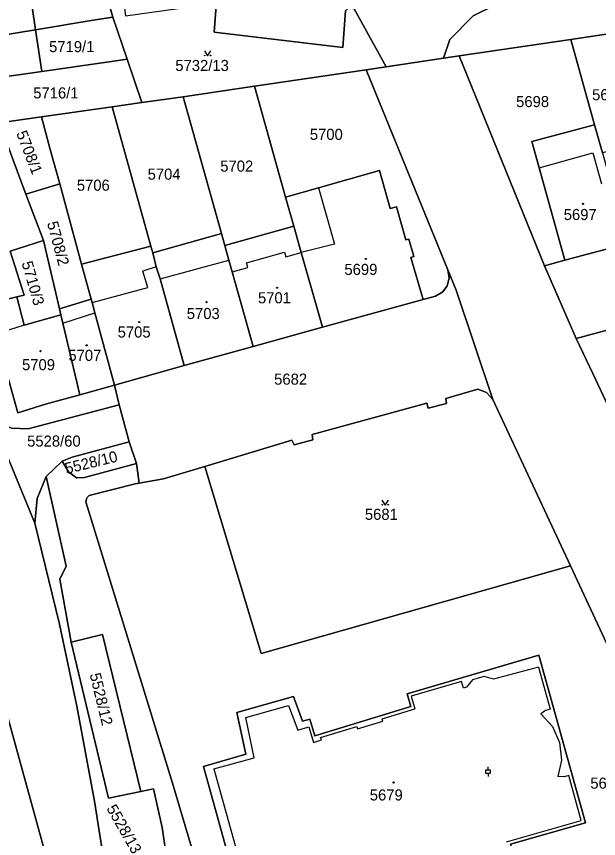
# Model space of a CAD drawing. Extents: x -596233 to -595156, y -1161235 to -1159375.
# Drawn here: x -595385.4 to -595296, y -1160675.3 to -1160549.2 of the extents above; entities that cross this region are included whole.
import ezdxf

# ---------------------------------------------------------------- set-up
doc = ezdxf.new("R2010")
doc.units = 0
for name, color, linetype in [('KN_CAR_KR', 7, 'Continuous'), ('KN_KULTURY', 7, 'Continuous'), ('KN_PARC_CIS_POZ', 7, 'Continuous'), ('KN_PARC_CIS_STAV', 7, 'Continuous'), ('KN_PARC_PLOCHA', 7, 'Continuous'), ('parcely_l', 7, 'Continuous')]:
    doc.layers.add(name, color=color, linetype=linetype)

msp = doc.modelspace()

# ---------------------------------------------------------------- linework, layer by layer
at = {"layer": 'KN_CAR_KR'}
for points in [[(-595305.18, -1160572.43), (-595296.91, -1160570.12)], [(-595296.91, -1160570.12), (-595295.57, -1160574.88)], [(-595339.06, -1160575.47), (-595336.6, -1160584.1)], [(-595336.6, -1160584.1), (-595341.69, -1160585.41)], [(-595350.1, -1160586.97), (-595344.27, -1160585.35)], [(-595344.27, -1160585.35), (-595344.06, -1160586.08)], [(-595344.06, -1160586.08), (-595341.69, -1160585.41)], [(-595363.95, -1160587.61), (-595365.98, -1160588.27)], [(-595363.36, -1160589.46), (-595352.81, -1160586.55)], [(-595349.89, -1160587.72), (-595350.1, -1160586.97)], [(-595365.26, -1160590.77), (-595365.98, -1160588.27)], [(-595352.28, -1160588.39), (-595349.89, -1160587.72)], [(-595373.79, -1160593.08), (-595365.26, -1160590.77)], [(-595378.27, -1160596.22), (-595373.35, -1160594.68)], [(-595384.2, -1160596.55), (-595388.61, -1160597.92)], [(-595305.24, -1160649), (-595312.18, -1160650.86)], [(-595305.24, -1160649), (-595303.45, -1160655.45)], [(-595313.6, -1160650.45), (-595315.38, -1160650.97)], [(-595312.18, -1160650.86), (-595313.6, -1160650.45)], [(-595317.08, -1160651.21), (-595324.8, -1160653.48)], [(-595316.78, -1160652.22), (-595317.08, -1160651.21)], [(-595315.38, -1160650.97), (-595316.3, -1160652.08)], [(-595316.3, -1160652.08), (-595316.78, -1160652.22)], [(-595324.8, -1160653.48), (-595324.24, -1160655.4)], [(-595350.21, -1160656.76), (-595343.64, -1160654.9)], [(-595343.64, -1160654.9), (-595342.21, -1160658.7)], [(-595329.28, -1160656.93), (-595324.24, -1160655.4)], [(-595304.17, -1160655.65), (-595304.91, -1160656.17)], [(-595303.45, -1160655.45), (-595304.17, -1160655.65)], [(-595348.93, -1160662.92), (-595350.21, -1160656.76)], [(-595329.16, -1160657.32), (-595329.28, -1160656.93)], [(-595304.91, -1160656.17), (-595303.12, -1160658.13)], [(-595342.21, -1160658.7), (-595340.53, -1160658.19)], [(-595340.53, -1160658.19), (-595339.81, -1160660.56)], [(-595338.72, -1160659.8), (-595333.15, -1160658.11)], [(-595333.15, -1160658.11), (-595333.03, -1160658.5)], [(-595333.03, -1160658.5), (-595329.16, -1160657.32)], [(-595303.12, -1160658.13), (-595302.03, -1160660.56)], [(-595339.81, -1160660.56), (-595338.6, -1160660.19)], [(-595338.6, -1160660.19), (-595338.72, -1160659.8)], [(-595302.03, -1160660.56), (-595301.74, -1160663.31)], [(-595355.1, -1160664.63), (-595348.93, -1160662.92)], [(-595301.74, -1160663.31), (-595302.28, -1160665.81)], [(-595355.1, -1160664.63), (-595349.19, -1160685.95)], [(-595301.33, -1160665.86), (-595302.28, -1160665.81)], [(-595300.61, -1160665.66), (-595301.33, -1160665.86)], [(-595298.69, -1160672.55), (-595300.61, -1160665.66)], [(-595310.17, -1160675.83), (-595298.69, -1160672.55)]]:
    msp.add_lwpolyline(points, dxfattribs=at)
at = {"layer": 'KN_KULTURY'}
for p, q in [((-595313.0025, -1160664.807), (-595313.0025, -1160664.307)), ((-595313.0025, -1160665.307), (-595313.0025, -1160665.807))]:
    msp.add_line(p, q, dxfattribs=at)
for points in [[(-595356.5618, -1160554.4516), (-595356.0618, -1160555.2016), (-595355.5618, -1160554.4516)], [(-595329.2918, -1160623.3916), (-595328.7918, -1160624.1416), (-595328.2918, -1160623.3916)]]:
    msp.add_lwpolyline(points, dxfattribs=at)
msp.add_lwpolyline([(-595313.3775, -1160665.307), (-595312.6275, -1160665.307), (-595312.6275, -1160664.807), (-595313.3775, -1160664.807)], close=True, dxfattribs=at)
for centre, radius in [((-595356.512, -1160555.1514), 0.05), ((-595355.6126, -1160555.1514), 0.05), ((-595298.43, -1160577.93), 0.09), ((-595298.43, -1160577.93), 0.0398), ((-595331.77, -1160586.39), 0.09), ((-595331.77, -1160586.39), 0.0398), ((-595345.39, -1160590.8), 0.09), ((-595345.39, -1160590.8), 0.0398), ((-595356.22, -1160593.03), 0.09), ((-595356.22, -1160593.03), 0.0398), ((-595366.57, -1160596.07), 0.09), ((-595366.57, -1160596.07), 0.0398), ((-595374.64, -1160599.65), 0.09), ((-595374.64, -1160599.65), 0.0398), ((-595381.72, -1160600.53), 0.09), ((-595381.72, -1160600.53), 0.0398), ((-595329.242, -1160624.0914), 0.05), ((-595328.3426, -1160624.0914), 0.05), ((-595327.5, -1160666.71), 0.09), ((-595327.5, -1160666.71), 0.0398)]:
    msp.add_circle(centre, radius, dxfattribs=at)
at = {"layer": 'KN_PARC_PLOCHA'}
for points in [[(-595328.67, -1160556.9), (-595331.71, -1160557.35), (-595348.87, -1160559.9), (-595359.82, -1160561.52), (-595366.16, -1160562.4), (-595368.42, -1160555.74), (-595370.61, -1160549.29), (-595372.44, -1160542.87), (-595369.48, -1160542.6), (-595368.67, -1160549.07), (-595356.91, -1160547.47), (-595357.91, -1160540.63), (-595354.17, -1160540.06), (-595355.06, -1160551.58), (-595335.3, -1160553.94), (-595334.88, -1160548.3), (-595334.35, -1160547.81), (-595333.58, -1160548.03)], [(-595370.61, -1160549.29), (-595373.31, -1160549.7), (-595382.47, -1160551.21), (-595383.48, -1160544.46), (-595381.56, -1160544.12), (-595372.44, -1160542.87)], [(-595382.47, -1160551.21), (-595391.59, -1160552.71), (-595404.56, -1160554.7), (-595407.09, -1160548.68), (-595390.72, -1160545.74), (-595383.48, -1160544.46)], [(-595368.42, -1160555.74), (-595371.51, -1160556.19), (-595381.52, -1160557.62), (-595382.47, -1160551.21), (-595373.31, -1160549.7), (-595370.61, -1160549.29)], [(-595381.52, -1160557.62), (-595389.85, -1160558.82), (-595401.96, -1160560.89), (-595404.56, -1160554.7), (-595391.59, -1160552.71), (-595382.47, -1160551.21)], [(-595288.73, -1160566.29), (-595288.21, -1160568.16), (-595295.44, -1160570.13), (-595296.66, -1160565.79), (-595300.31, -1160552.7), (-595292.83, -1160551.59)], [(-595296.66, -1160565.79), (-595306.31, -1160568.38), (-595305.18, -1160572.43), (-595301.22, -1160586.59), (-595304.36, -1160587.43), (-595317.46, -1160555.24), (-595300.31, -1160552.7)], [(-595366.16, -1160562.4), (-595370.7, -1160563.03), (-595381.58, -1160564.58), (-595388.06, -1160565.5), (-595389.85, -1160558.82), (-595381.52, -1160557.62), (-595371.51, -1160556.19), (-595368.42, -1160555.74)], [(-595319.17, -1160588.05), (-595318.96, -1160589.33), (-595319.26, -1160590.5), (-595319.97, -1160591.45), (-595321.09, -1160592.09), (-595322.99, -1160592.61), (-595324.85, -1160586.15), (-595324.42, -1160586.03), (-595325.18, -1160583.33), (-595325.61, -1160583.45), (-595327.04, -1160578.38), (-595328.01, -1160578.65), (-595329.65, -1160572.83), (-595339.06, -1160575.47), (-595344.08, -1160576.89), (-595348.87, -1160559.9), (-595331.71, -1160557.35)], [(-595344.08, -1160576.89), (-595342.84, -1160581.34), (-595353.42, -1160584.33), (-595353.94, -1160582.5), (-595359.82, -1160561.52), (-595348.87, -1160559.9)], [(-595353.94, -1160582.5), (-595364.47, -1160585.43), (-595364.76, -1160584.42), (-595370.7, -1160563.03), (-595366.16, -1160562.4), (-595359.82, -1160561.52)], [(-595364.76, -1160584.42), (-595375.4, -1160587.2), (-595378.77, -1160574.86), (-595380.21, -1160569.6), (-595381.58, -1160564.58), (-595370.7, -1160563.03)], [(-595378.77, -1160574.86), (-595383.96, -1160576.44), (-595385.96, -1160571.09), (-595388.06, -1160565.5), (-595381.58, -1160564.58), (-595380.21, -1160569.6)], [(-595383.96, -1160576.44), (-595381.28, -1160583.57), (-595386.35, -1160585.22), (-595384.2, -1160591.95), (-595385.36, -1160592.22), (-595389.97, -1160593.31), (-595390.17, -1160592.64), (-595394.73, -1160579.18), (-595399.37, -1160567.08), (-595395.84, -1160566.53), (-595388.06, -1160565.5), (-595385.96, -1160571.09)], [(-595295.44, -1160570.13), (-595294.57, -1160573.26), (-595294.22, -1160574.5), (-595291.57, -1160584), (-595301.22, -1160586.59), (-595305.18, -1160572.43), (-595306.31, -1160568.38), (-595296.66, -1160565.79)], [(-595322.99, -1160592.61), (-595338.44, -1160596.84), (-595341.69, -1160585.41), (-595342.84, -1160581.34), (-595344.08, -1160576.89), (-595339.06, -1160575.47), (-595329.65, -1160572.83), (-595328.01, -1160578.65), (-595327.04, -1160578.38), (-595325.61, -1160583.45), (-595325.18, -1160583.33), (-595324.42, -1160586.03), (-595324.85, -1160586.15)], [(-595375.4, -1160587.2), (-595373.93, -1160592.55), (-595378.79, -1160594.05), (-595381.28, -1160583.57), (-595383.96, -1160576.44), (-595378.77, -1160574.86)], [(-595338.44, -1160596.84), (-595349.09, -1160599.82), (-595352.28, -1160588.39), (-595352.81, -1160586.55), (-595353.42, -1160584.33), (-595342.84, -1160581.34), (-595341.69, -1160585.41)], [(-595353.42, -1160584.33), (-595352.81, -1160586.55), (-595352.28, -1160588.39), (-595349.09, -1160599.82), (-595359.66, -1160602.76), (-595363.36, -1160589.46), (-595363.95, -1160587.61), (-595364.47, -1160585.43), (-595353.94, -1160582.5)], [(-595378.79, -1160594.05), (-595378.58, -1160594.94), (-595384.2, -1160596.55), (-595385.36, -1160592.22), (-595384.2, -1160591.95), (-595386.35, -1160585.22), (-595381.28, -1160583.57)], [(-595364.47, -1160585.43), (-595363.95, -1160587.61), (-595363.36, -1160589.46), (-595359.66, -1160602.76), (-595370.33, -1160605.74), (-595373.35, -1160594.68), (-595373.79, -1160593.08), (-595373.93, -1160592.55), (-595375.4, -1160587.2), (-595364.76, -1160584.42)], [(-595312.29, -1160607.95), (-595313.24, -1160606.88), (-595314.6, -1160606.35), (-595319.51, -1160607.78), (-595319.38, -1160608.55), (-595322.2, -1160609.27), (-595322.43, -1160608.54), (-595340.03, -1160613.34), (-595339.91, -1160614.15), (-595342.77, -1160614.91), (-595343.13, -1160614.19), (-595356.51, -1160618.22), (-595362.84, -1160620.13), (-595366.55, -1160620.79), (-595366.99, -1160617.75), (-595368.11, -1160614.45), (-595369.63, -1160608.77), (-595370.33, -1160605.74), (-595359.66, -1160602.76), (-595349.09, -1160599.82), (-595338.44, -1160596.84), (-595322.99, -1160592.61), (-595321.09, -1160592.09), (-595319.97, -1160591.45), (-595319.26, -1160590.5), (-595318.96, -1160589.33), (-595319.17, -1160588.05), (-595317.89, -1160591.17)], [(-595378.58, -1160594.94), (-595378.27, -1160596.22), (-595375.66, -1160607.22), (-595380.95, -1160608.69), (-595385.18, -1160609.98), (-595388.25, -1160599.14), (-595388.61, -1160597.92), (-595389.97, -1160593.31), (-595385.36, -1160592.22), (-595384.2, -1160596.55)], [(-595370.33, -1160605.74), (-595375.66, -1160607.22), (-595378.27, -1160596.22), (-595378.58, -1160594.94), (-595378.79, -1160594.05), (-595373.93, -1160592.55), (-595373.79, -1160593.08), (-595373.35, -1160594.68)], [(-595276.28, -1160607.77), (-595278.62, -1160608.84), (-595281.53, -1160610.16), (-595281.89, -1160610.33), (-595291.81, -1160614.85), (-595296.93, -1160603.98), (-595299.47, -1160598.59), (-595294.35, -1160597.2), (-595280.24, -1160593.36), (-595277.52, -1160603.25), (-595277.31, -1160604.02)], [(-595312.29, -1160607.95), (-595300.36, -1160633.47), (-595347.86, -1160646.94), (-595356.51, -1160618.22), (-595343.13, -1160614.19), (-595342.77, -1160614.91), (-595339.91, -1160614.15), (-595340.03, -1160613.34), (-595322.43, -1160608.54), (-595322.2, -1160609.27), (-595319.38, -1160608.55), (-595319.51, -1160607.78), (-595314.6, -1160606.35), (-595313.24, -1160606.88)], [(-595368.11, -1160614.45), (-595376.86, -1160616.79), (-595378.38, -1160617.43), (-595380.84, -1160619.79), (-595382.24, -1160623.13), (-595382.6, -1160626.94), (-595389.9, -1160609.22), (-595387.99, -1160611.48), (-595387.16, -1160611.89), (-595386.19, -1160612.37), (-595383.61, -1160612.46), (-595369.63, -1160608.77)], [(-595366.99, -1160617.75), (-595374.96, -1160619.94), (-595376.18, -1160619.98), (-595377.44, -1160619.03), (-595378.38, -1160617.43), (-595376.86, -1160616.79), (-595368.11, -1160614.45)], [(-595377.02, -1160645.18), (-595371.3, -1160669.12), (-595366.32, -1160668.1), (-595364.37, -1160667.69), (-595363.03, -1160673.6), (-595361.5, -1160684.05), (-595361.1, -1160689.42), (-595361.87, -1160692.37), (-595365.45, -1160680.6), (-595369.96, -1160681.87), (-595366.5, -1160693.69), (-595369.97, -1160694.81), (-595371.45, -1160682.25), (-595373.4, -1160669.6), (-595376.14, -1160655.01), (-595378.81, -1160642.42), (-595382.6, -1160626.94), (-595382.24, -1160623.13), (-595380.84, -1160619.79), (-595377.8, -1160633.52), (-595378.77, -1160635.53)], [(-595366.32, -1160668.1), (-595371.3, -1160669.12), (-595377.02, -1160645.18), (-595372.19, -1160644)], [(-595305.22, -1160647.2), (-595325.42, -1160653.14), (-595324.86, -1160655.06), (-595339.6, -1160659.55), (-595340.37, -1160656.99), (-595341.47, -1160657.32), (-595342.88, -1160653.54), (-595351.57, -1160656), (-595350.17, -1160662.36), (-595356.71, -1160664.25), (-595350.35, -1160687.2), (-595318.51, -1160677.71), (-595317.97, -1160679.64), (-595309.26, -1160677.19), (-595309.55, -1160676.18), (-595298.07, -1160672.9)], [(-595305.22, -1160647.2), (-595298.07, -1160672.9), (-595309.55, -1160676.18), (-595309.26, -1160677.19), (-595317.97, -1160679.64), (-595318.51, -1160677.71), (-595350.35, -1160687.2), (-595356.71, -1160664.25), (-595350.17, -1160662.36), (-595351.57, -1160656), (-595342.88, -1160653.54), (-595341.47, -1160657.32), (-595340.37, -1160656.99), (-595339.6, -1160659.55), (-595324.86, -1160655.06), (-595325.42, -1160653.14)]]:
    msp.add_lwpolyline(points, close=True, dxfattribs=at)
for points in [[(-595334.88, -1160548.3), (-595335.3, -1160553.94), (-595355.06, -1160551.58), (-595354.17, -1160540.06)], [(-595292.83, -1160551.59), (-595300.31, -1160552.7), (-595317.46, -1160555.24), (-595319.87, -1160555.6), (-595318.87, -1160552.73), (-595315.31, -1160549.11), (-595311.78, -1160547.36), (-595308.87, -1160546.49), (-595287.78, -1160544.72)], [(-595315.31, -1160549.11), (-595318.87, -1160552.73), (-595319.87, -1160555.6), (-595328.67, -1160556.9), (-595333.58, -1160548.03)], [(-595277.62, -1160682.64), (-595288.06, -1160659.62), (-595289.56, -1160660.18), (-595290.91, -1160655.35), (-595290.3, -1160655), (-595300.36, -1160633.47), (-595312.29, -1160607.95), (-595317.89, -1160591.17), (-595319.17, -1160588.05), (-595331.71, -1160557.35), (-595328.67, -1160556.9), (-595319.87, -1160555.6), (-595317.46, -1160555.24), (-595304.36, -1160587.43), (-595299.47, -1160598.59), (-595296.93, -1160603.98), (-595291.81, -1160614.85), (-595286.27, -1160626.61), (-595280.24, -1160639.42), (-595274.57, -1160651.45), (-595269.01, -1160663.26), (-595268.94, -1160663.41), (-595261.16, -1160675.27), (-595251.23, -1160684.93)], [(-595294.35, -1160597.2), (-595299.47, -1160598.59), (-595304.36, -1160587.43), (-595301.22, -1160586.59), (-595291.57, -1160584)], [(-595388.25, -1160599.14), (-595385.18, -1160609.98), (-595380.95, -1160608.69), (-595375.66, -1160607.22), (-595370.33, -1160605.74), (-595369.63, -1160608.77), (-595383.61, -1160612.46), (-595386.19, -1160612.37)], [(-595389.9, -1160609.22), (-595382.6, -1160626.94), (-595378.81, -1160642.42), (-595376.14, -1160655.01), (-595373.4, -1160669.6), (-595371.45, -1160682.25), (-595369.97, -1160694.81), (-595369.04, -1160703.55), (-595368.77, -1160707.68), (-595372.46, -1160708.61), (-595394.62, -1160628.27)], [(-595361.5, -1160684.05), (-595363.03, -1160673.6), (-595364.37, -1160667.69), (-595366.32, -1160668.1), (-595372.19, -1160644), (-595377.02, -1160645.18), (-595378.77, -1160635.53), (-595377.8, -1160633.52), (-595380.84, -1160619.79), (-595378.38, -1160617.43), (-595377.44, -1160619.03), (-595376.18, -1160619.98), (-595374.96, -1160619.94), (-595366.99, -1160617.75), (-595366.55, -1160620.79), (-595367.16, -1160620.9), (-595374.22, -1160622.7), (-595374.59, -1160623.05), (-595374.78, -1160623.64), (-595361.47, -1160666.82), (-595355.44, -1160686.95)], [(-595355.44, -1160686.95), (-595361.47, -1160666.82), (-595374.78, -1160623.64), (-595374.59, -1160623.05), (-595374.22, -1160622.7), (-595367.16, -1160620.9), (-595366.55, -1160620.79), (-595362.84, -1160620.13), (-595356.51, -1160618.22), (-595347.86, -1160646.94), (-595300.36, -1160633.47), (-595290.3, -1160655), (-595290.91, -1160655.35), (-595289.56, -1160660.18), (-595288.06, -1160659.62), (-595277.62, -1160682.64)], [(-595394.62, -1160628.27), (-595372.46, -1160708.61), (-595368.77, -1160707.68), (-595368.05, -1160718.59), (-595367.23, -1160732.88), (-595366.87, -1160735.11), (-595369.62, -1160747.47), (-595369.67, -1160753.79), (-595371.49, -1160754.84), (-595377.34, -1160797.37), (-595378.4, -1160805.3), (-595380.02, -1160815.3), (-595382.09, -1160832.91), (-595384.17, -1160848.1), (-595385.27, -1160855.8), (-595388.63, -1160877.73)]]:
    msp.add_lwpolyline(points, dxfattribs=at)
at = {"layer": 'parcely_l'}
for points in [[(-595463.86, -1160442.98), (-595427.75, -1160533.04), (-595416.28, -1160564.16), (-595409.37, -1160584.4), (-595399.34, -1160612.47), (-595394.62, -1160628.27), (-595372.46, -1160708.61), (-595368.77, -1160707.68)], [(-595281.82, -1160490.44), (-595282.05, -1160492.54), (-595287.78, -1160544.72), (-595308.87, -1160546.49), (-595311.78, -1160547.36), (-595315.31, -1160549.11), (-595318.87, -1160552.73), (-595319.87, -1160555.6)], [(-595354.17, -1160540.06), (-595355.06, -1160551.58), (-595335.3, -1160553.94), (-595334.88, -1160548.3), (-595334.35, -1160547.81), (-595333.58, -1160548.03), (-595328.67, -1160556.9)], [(-595370.61, -1160549.29), (-595372.44, -1160542.87)], [(-595382.47, -1160551.21), (-595383.48, -1160544.46)], [(-595382.47, -1160551.21), (-595373.31, -1160549.7), (-595370.61, -1160549.29)], [(-595368.42, -1160555.74), (-595370.61, -1160549.29)], [(-595404.56, -1160554.7), (-595391.59, -1160552.71), (-595382.47, -1160551.21)], [(-595382.47, -1160551.21), (-595381.52, -1160557.62)], [(-595300.31, -1160552.7), (-595292.83, -1160551.59)], [(-595300.31, -1160552.7), (-595317.46, -1160555.24)], [(-595296.66, -1160565.79), (-595300.31, -1160552.7)], [(-595368.42, -1160555.74), (-595371.51, -1160556.19), (-595381.52, -1160557.62)], [(-595366.16, -1160562.4), (-595368.42, -1160555.74)], [(-595319.87, -1160555.6), (-595328.67, -1160556.9)], [(-595317.46, -1160555.24), (-595319.87, -1160555.6)], [(-595304.36, -1160587.43), (-595317.46, -1160555.24)], [(-595348.87, -1160559.9), (-595331.71, -1160557.35)], [(-595328.67, -1160556.9), (-595331.71, -1160557.35)], [(-595331.71, -1160557.35), (-595319.17, -1160588.05)], [(-595381.52, -1160557.62), (-595389.85, -1160558.82)], [(-595359.82, -1160561.52), (-595348.87, -1160559.9)], [(-595348.87, -1160559.9), (-595344.08, -1160576.89)], [(-595366.16, -1160562.4), (-595370.7, -1160563.03)], [(-595359.82, -1160561.52), (-595366.16, -1160562.4)], [(-595353.94, -1160582.5), (-595359.82, -1160561.52)], [(-595381.58, -1160564.58), (-595370.7, -1160563.03)], [(-595370.7, -1160563.03), (-595364.76, -1160584.42)], [(-595388.06, -1160565.5), (-595381.58, -1160564.58)], [(-595378.77, -1160574.86), (-595380.21, -1160569.6), (-595381.58, -1160564.58)], [(-595388.06, -1160565.5), (-595385.96, -1160571.09), (-595383.96, -1160576.44)], [(-595301.22, -1160586.59), (-595305.18, -1160572.43), (-595306.31, -1160568.38), (-595296.66, -1160565.79)], [(-595295.44, -1160570.13), (-595296.66, -1160565.79)], [(-595322.99, -1160592.61), (-595324.85, -1160586.15), (-595324.42, -1160586.03), (-595325.18, -1160583.33), (-595325.61, -1160583.45), (-595327.04, -1160578.38), (-595328.01, -1160578.65), (-595329.65, -1160572.83), (-595339.06, -1160575.47), (-595344.08, -1160576.89)], [(-595383.96, -1160576.44), (-595378.77, -1160574.86)], [(-595375.4, -1160587.2), (-595378.77, -1160574.86)], [(-595383.96, -1160576.44), (-595381.28, -1160583.57)], [(-595344.08, -1160576.89), (-595342.84, -1160581.34)], [(-595342.84, -1160581.34), (-595353.42, -1160584.33)], [(-595342.84, -1160581.34), (-595341.69, -1160585.41), (-595338.44, -1160596.84)], [(-595364.47, -1160585.43), (-595353.94, -1160582.5)], [(-595353.94, -1160582.5), (-595353.42, -1160584.33)], [(-595381.28, -1160583.57), (-595386.35, -1160585.22), (-595384.2, -1160591.95), (-595385.36, -1160592.22)], [(-595378.79, -1160594.05), (-595381.28, -1160583.57)], [(-595364.76, -1160584.42), (-595375.4, -1160587.2)], [(-595364.76, -1160584.42), (-595364.47, -1160585.43)], [(-595353.42, -1160584.33), (-595352.81, -1160586.55), (-595352.28, -1160588.39), (-595349.09, -1160599.82)], [(-595291.57, -1160584), (-595301.22, -1160586.59)], [(-595359.66, -1160602.76), (-595363.36, -1160589.46), (-595363.95, -1160587.61), (-595364.47, -1160585.43)], [(-595373.93, -1160592.55), (-595375.4, -1160587.2)], [(-595304.36, -1160587.43), (-595301.22, -1160586.59)], [(-595299.47, -1160598.59), (-595304.36, -1160587.43)], [(-595319.17, -1160588.05), (-595318.96, -1160589.33), (-595319.26, -1160590.5), (-595319.97, -1160591.45), (-595321.09, -1160592.09), (-595322.99, -1160592.61)], [(-595319.17, -1160588.05), (-595317.89, -1160591.17), (-595312.29, -1160607.95)], [(-595385.36, -1160592.22), (-595389.97, -1160593.31)], [(-595378.58, -1160594.94), (-595384.2, -1160596.55), (-595385.36, -1160592.22)], [(-595378.79, -1160594.05), (-595373.93, -1160592.55)], [(-595373.93, -1160592.55), (-595373.79, -1160593.08), (-595373.35, -1160594.68), (-595370.33, -1160605.74)], [(-595338.44, -1160596.84), (-595322.99, -1160592.61)], [(-595389.97, -1160593.31), (-595388.61, -1160597.92), (-595388.25, -1160599.14), (-595385.18, -1160609.98), (-595380.95, -1160608.69), (-595375.66, -1160607.22)], [(-595299.47, -1160598.59), (-595294.35, -1160597.2), (-595280.24, -1160593.36)], [(-595378.58, -1160594.94), (-595378.79, -1160594.05)], [(-595375.66, -1160607.22), (-595378.27, -1160596.22), (-595378.58, -1160594.94)], [(-595349.09, -1160599.82), (-595338.44, -1160596.84)], [(-595291.81, -1160614.85), (-595296.93, -1160603.98), (-595299.47, -1160598.59)], [(-595349.09, -1160599.82), (-595359.66, -1160602.76)], [(-595359.66, -1160602.76), (-595370.33, -1160605.74)], [(-595370.33, -1160605.74), (-595375.66, -1160607.22)], [(-595370.33, -1160605.74), (-595369.63, -1160608.77)], [(-595312.29, -1160607.95), (-595313.24, -1160606.88), (-595314.6, -1160606.35), (-595319.51, -1160607.78), (-595319.38, -1160608.55), (-595322.2, -1160609.27), (-595322.43, -1160608.54), (-595340.03, -1160613.34), (-595339.91, -1160614.15), (-595342.77, -1160614.91), (-595343.13, -1160614.19), (-595356.51, -1160618.22)], [(-595387.16, -1160611.89), (-595386.19, -1160612.37), (-595383.61, -1160612.46), (-595369.63, -1160608.77)], [(-595369.63, -1160608.77), (-595368.11, -1160614.45)], [(-595312.29, -1160607.95), (-595300.36, -1160633.47)], [(-595382.6, -1160626.94), (-595389.9, -1160609.22)], [(-595368.11, -1160614.45), (-595376.86, -1160616.79), (-595378.38, -1160617.43)], [(-595368.11, -1160614.45), (-595366.99, -1160617.75)], [(-595380.84, -1160619.79), (-595378.38, -1160617.43)], [(-595378.38, -1160617.43), (-595377.44, -1160619.03), (-595376.18, -1160619.98), (-595374.96, -1160619.94), (-595366.99, -1160617.75)], [(-595366.99, -1160617.75), (-595366.55, -1160620.79)], [(-595356.51, -1160618.22), (-595362.84, -1160620.13), (-595366.55, -1160620.79)], [(-595356.51, -1160618.22), (-595347.86, -1160646.94), (-595300.36, -1160633.47)], [(-595380.84, -1160619.79), (-595382.24, -1160623.13), (-595382.6, -1160626.94)], [(-595377.02, -1160645.18), (-595378.77, -1160635.53), (-595377.8, -1160633.52), (-595380.84, -1160619.79)], [(-595366.55, -1160620.79), (-595367.16, -1160620.9), (-595374.22, -1160622.7), (-595374.59, -1160623.05), (-595374.78, -1160623.64), (-595361.47, -1160666.82), (-595355.44, -1160686.95), (-595356.97, -1160687.45), (-595358.23, -1160690.5), (-595358.08, -1160691.43), (-595357.68, -1160691.78), (-595354.85, -1160691.16), (-595353.71, -1160694.96), (-595359.06, -1160696.37), (-595359.54, -1160697.72), (-595357.75, -1160704.34)], [(-595382.6, -1160626.94), (-595378.81, -1160642.42), (-595376.14, -1160655.01), (-595373.4, -1160669.6), (-595371.45, -1160682.25), (-595369.97, -1160694.81)], [(-595300.36, -1160633.47), (-595290.3, -1160655), (-595290.91, -1160655.35), (-595289.56, -1160660.18), (-595288.06, -1160659.62), (-595277.62, -1160682.64)], [(-595366.32, -1160668.1), (-595372.19, -1160644), (-595377.02, -1160645.18)], [(-595366.32, -1160668.1), (-595371.3, -1160669.12), (-595377.02, -1160645.18)], [(-595305.22, -1160647.2), (-595298.07, -1160672.9), (-595309.55, -1160676.18), (-595309.26, -1160677.19), (-595317.97, -1160679.64), (-595318.51, -1160677.71), (-595350.35, -1160687.2), (-595356.71, -1160664.25), (-595350.17, -1160662.36), (-595351.57, -1160656), (-595342.88, -1160653.54), (-595341.47, -1160657.32), (-595340.37, -1160656.99), (-595339.6, -1160659.55), (-595324.86, -1160655.06), (-595325.42, -1160653.14), (-595305.22, -1160647.2)], [(-595361.87, -1160692.37), (-595361.1, -1160689.42), (-595361.5, -1160684.05), (-595363.03, -1160673.6), (-595364.37, -1160667.69), (-595366.32, -1160668.1)]]:
    msp.add_lwpolyline(points, dxfattribs=at)

# ---------------------------------------------------------------- texts
at = {"layer": 'KN_PARC_CIS_POZ'}
for s, p in [('5719/1', (-595380.3966, -1160554.66)), ('5732/13', (-595361.0166, -1160557.55)), ('5716/1', (-595382.8266, -1160561.76)), ('5696', (-595297.0366, -1160562.04)), ('5698', (-595308.6966, -1160563.09)), ('5700', (-595340.3666, -1160568.12)), ('5704', (-595365.2666, -1160574.23)), ('5702', (-595354.1166, -1160572.99)), ('5706', (-595376.1366, -1160575.92)), ('5682', (-595345.8466, -1160605.68)), ('5528/60', (-595383.7666, -1160615.18)), ('5681', (-595331.9166, -1160626.42)), ('5680', (-595297.3066, -1160667.67))]:
    msp.add_text(s, height=1.7, dxfattribs=at).set_placement(p)
for s, rotation, p in [('5708/1', 291.042028, (-595385.4594, -1160567.0946)), ('5708/2', 285.15836, (-595380.7295, -1160580.871)), ('5528/10', 13.773727, (-595377.7337, -1160619.3992)), ('5528/12', 283.627052, (-595374.1751, -1160650.1329)), ('5528/13', 299.715499, (-595371.6389, -1160670.6986))]:
    msp.add_text(s, height=1.7, rotation=rotation, dxfattribs=at).set_placement(p)
at = {"layer": 'KN_PARC_CIS_STAV'}
for s, p in [('5697', (-595301.3866, -1160580.42)), ('5699', (-595335.0566, -1160588.84)), ('5701', (-595348.3266, -1160593.2)), ('5703', (-595359.2566, -1160595.61)), ('5705', (-595369.8666, -1160598.45)), ('5707', (-595377.4366, -1160602.03)), ('5709', (-595384.5466, -1160603.46)), ('5679', (-595331.1666, -1160669.48))]:
    msp.add_text(s, height=1.7, dxfattribs=at).set_placement(p)
msp.add_text('5710/3', height=1.7, rotation=285.999362, dxfattribs=at).set_placement((-595384.6276, -1160587))

doc.saveas('drawing.dxf')
